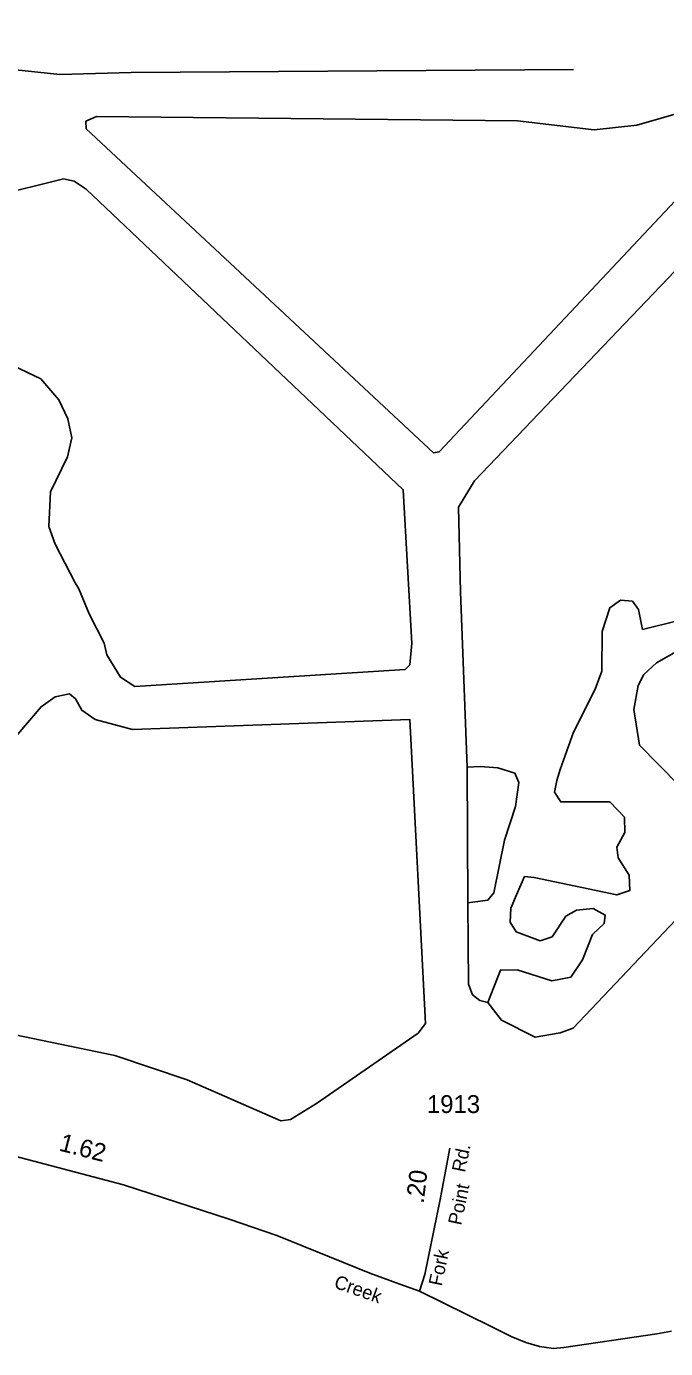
# Model space of a CAD drawing. Extents: x 2532689 to 2764727, y 536648 to 732970.
# Drawn here: x 2677109 to 2681577, y 576533 to 585776 of the extents above; entities that cross this region are included whole.
import ezdxf

# ---------------------------------------------------------------- set-up
doc = ezdxf.new("R2010")
doc.units = 0
for name, color, linetype in [('Exist Hydrographic Creek Single Shore', 7, 'Continuous'), ('Exist Road Secondary Mileage Hundredths English Label', 7, 'Continuous'), ('Exist Road Secondary Type 10 Attributed', 7, 'Continuous'), ('Exist Road Secondary Type 51 Attributed', 7, 'Continuous'), ('Exist Road Secondary Type 51 Label', 7, 'Continuous'), ('Exist Road Secondary Type 51 Number Label', 7, 'Continuous')]:
    doc.layers.add(name, color=color, linetype=linetype)

msp = doc.modelspace()

# ---------------------------------------------------------------- linework, layer by layer
at = {"layer": 'Exist Hydrographic Creek Single Shore'}
msp.add_line((2680194.6, 579649.3), (2680189.6, 580598), dxfattribs=at)
for points in [[(2680933.4, 585474.4), (2677841.6, 585454.7), (2677342.5, 585441.1), (2676991.4, 585476.2), (2676713.6, 585586.5), (2676535.4, 585723.8), (2676508.5, 585798.2), (2676513.5, 585929.8), (2676561.5, 586040), (2676737.4, 586352.4), (2677363.4, 587024.6), (2677532.4, 587271.1), (2677674.5, 587624.9), (2677730.5, 587719.1), (2678154.5, 588143.3), (2678260.5, 588213.2), (2679286.8, 588527.9)], [(2679995.5, 582803.2), (2679954.4, 582795), (2677525.6, 585061.1), (2677524.6, 585113.6), (2677599.4, 585146.1), (2680542.5, 585117.1), (2681077.5, 585053.3), (2681376.5, 585085.1), (2681715.4, 585184.1), (2682061.4, 585368.8), (2682161.4, 585369.6), (2682220.5, 585345.7), (2682247.5, 585271.2), (2682223.4, 585198), (2682159.4, 585103.6), (2679995.5, 582803.2)], [(2676878.5, 584588.5), (2677367.5, 584710), (2677442.6, 584693.3), (2677527.5, 584637.6), (2679743.5, 582537), (2679802.5, 581465.6), (2679788.6, 581314.1), (2679756.6, 581279.9), (2677866.6, 581161)], [(2680189.6, 580598), (2680143.5, 581824.2), (2680129.6, 582414.7), (2680242.5, 582599.8), (2681641.4, 584064.8), (2681724.5, 584078), (2682015.4, 583758.1), (2682016.5, 583715.4)], [(2680335.6, 578952.4), (2680430.6, 578828.1), (2680666.6, 578709.6), (2680840.7, 578739.6), (2680931.5, 578772.8), (2682070.6, 579974.5), (2682076.5, 580060.2), (2681394.5, 580751.7), (2681354.5, 580999.6), (2681384.5, 581168.3), (2681424.5, 581245.4), (2681514.5, 581327.8), (2681670.5, 581416.2), (2682895.5, 581803.8), (2682892.4, 581902.2), (2682796.5, 582101.9), (2682760.6, 582218.6), (2682722.4, 582775.3), (2682685.5, 582908.5), (2682659.5, 582940.2), (2682641.5, 583038), (2682545.5, 583204.8), (2682108.5, 583702.7), (2682016.5, 583715.4)], [(2677866.6, 581161), (2677765.5, 581225.9), (2677670.6, 581382.9), (2677651.5, 581464.2), (2677546.5, 581670.2), (2677475.6, 581844.6), (2677450.6, 581886.2), (2677310.5, 582156.4), (2677265.6, 582279.4), (2677276.7, 582522.8), (2677396.6, 582767.3), (2677426.6, 582899.9), (2677398.5, 583033.4), (2677336.5, 583165.5), (2677208.6, 583311.4), (2676820.6, 583496)], [(2680335.6, 578952.4), (2680422.6, 579179.1), (2680538.6, 579180.6), (2680782.7, 579105), (2680915.5, 579130), (2680995.7, 579251.5), (2681066.7, 579428.4), (2681148.7, 579503.8), (2681155.6, 579563.3), (2681070.5, 579609.1), (2680954.7, 579597.9), (2680880.7, 579555.5), (2680783.7, 579410.4), (2680700.6, 579384), (2680532.7, 579446.3), (2680489.6, 579513.4), (2680495.6, 579612.2), (2680542.5, 579722.4), (2680590.5, 579832.7), (2680657.6, 579825.6), (2681235.6, 579704.4), (2681326.7, 579734.4), (2681323.6, 579842.6), (2681245.7, 579964.2), (2681235.6, 580039.4), (2681291.6, 580140.1), (2681289.5, 580248.4), (2681186.6, 580355.9), (2680844.6, 580355.2), (2680801.5, 580422.4), (2680816.5, 580505.1), (2680839.7, 580581.5), (2680933.6, 580841.5), (2681085.5, 581143.1), (2681132.5, 581269.8), (2681133.5, 581545.6), (2681188.5, 581712), (2681262.5, 581764.2), (2681345.5, 581757.7), (2681388.6, 581700.4), (2681416.5, 581560.3), (2681905.5, 581681.8)], [(2678954.6, 578134.9), (2679135.7, 578247.3), (2679848.6, 578739), (2679897.7, 578806.6), (2679789.6, 580929.9), (2677849.6, 580861.5), (2677588.6, 580929.8), (2677495.7, 580995), (2677452.6, 581075.3), (2677409.5, 581109.8), (2677310.7, 581089.3), (2677211.7, 581019.7), (2675946.7, 579540.3), (2675972.7, 579459.3), (2676170.6, 579204.7), (2676196.7, 579156.5), (2676453.6, 578845.1), (2677727.6, 578581.2), (2678231.6, 578411.1), (2678888.6, 578125.6), (2678954.6, 578134.9)], [(2680194.6, 579649.3), (2680335.6, 579668.1), (2680376.7, 579719), (2680451.5, 580086.5), (2680528.6, 580322.8), (2680550.5, 580491.1), (2680523.7, 580555.7), (2680405.6, 580593.6), (2680280.7, 580601.7), (2680189.6, 580598)], [(2680335.6, 578952.4), (2680277.6, 578966.4), (2680226.6, 579007), (2680199.7, 579081.4), (2680194.6, 579649.3)]]:
    msp.add_lwpolyline(points, dxfattribs=at)
at = {"layer": 'Exist Road Secondary Type 10 Attributed'}
msp.add_lwpolyline([(2679856.9, 576935.1), (2679894, 577050.2), (2680002.2, 577575.6), (2680069, 577935.1)], dxfattribs=at)
at = {"layer": 'Exist Road Secondary Type 51 Attributed'}
for points in [[(2679856.9, 576935.1), (2679719.1, 576982.5), (2679510.7, 577059.5), (2678860.1, 577322.4), (2678525.4, 577438.2), (2677787.6, 577677.2), (2676949.2, 577899.2)], [(2681619.1, 576653.9), (2681515.6, 576635.3), (2680864.9, 576540.7), (2680794.1, 576533.1), (2680695.9, 576546.4), (2680600.4, 576575.6), (2680497, 576618), (2680358.5, 576687.5), (2679856.9, 576935.1)]]:
    msp.add_lwpolyline(points, dxfattribs=at)

# ---------------------------------------------------------------- texts
at = {"layer": 'Exist Road Secondary Mileage Hundredths English Label'}
for s, rotation, p in [('1.62', 345.42321, (2677331.7, 577918.2)), ('.20', 83.27008, (2679885.7, 577543.6))]:
    msp.add_text(s, height=125, rotation=rotation, dxfattribs=at).set_placement(p)
at = {"layer": 'Exist Road Secondary Type 51 Label'}
for s, rotation, p in [('Rd.', 78.27006, (2680174.7, 577760.2)), ('Point', 78.27006, (2680148.2, 577390.7)), ('Fork', 78.27006, (2680012.3, 576965.3)), ('Creek', 340.45805, (2679252.7, 576960.9))]:
    msp.add_text(s, height=95, rotation=rotation, dxfattribs=at).set_placement(p)
at = {"layer": 'Exist Road Secondary Type 51 Number Label'}
msp.add_text('1913', height=125, dxfattribs=at).set_placement((2679908.7, 578179.7))

doc.saveas('drawing.dxf')
